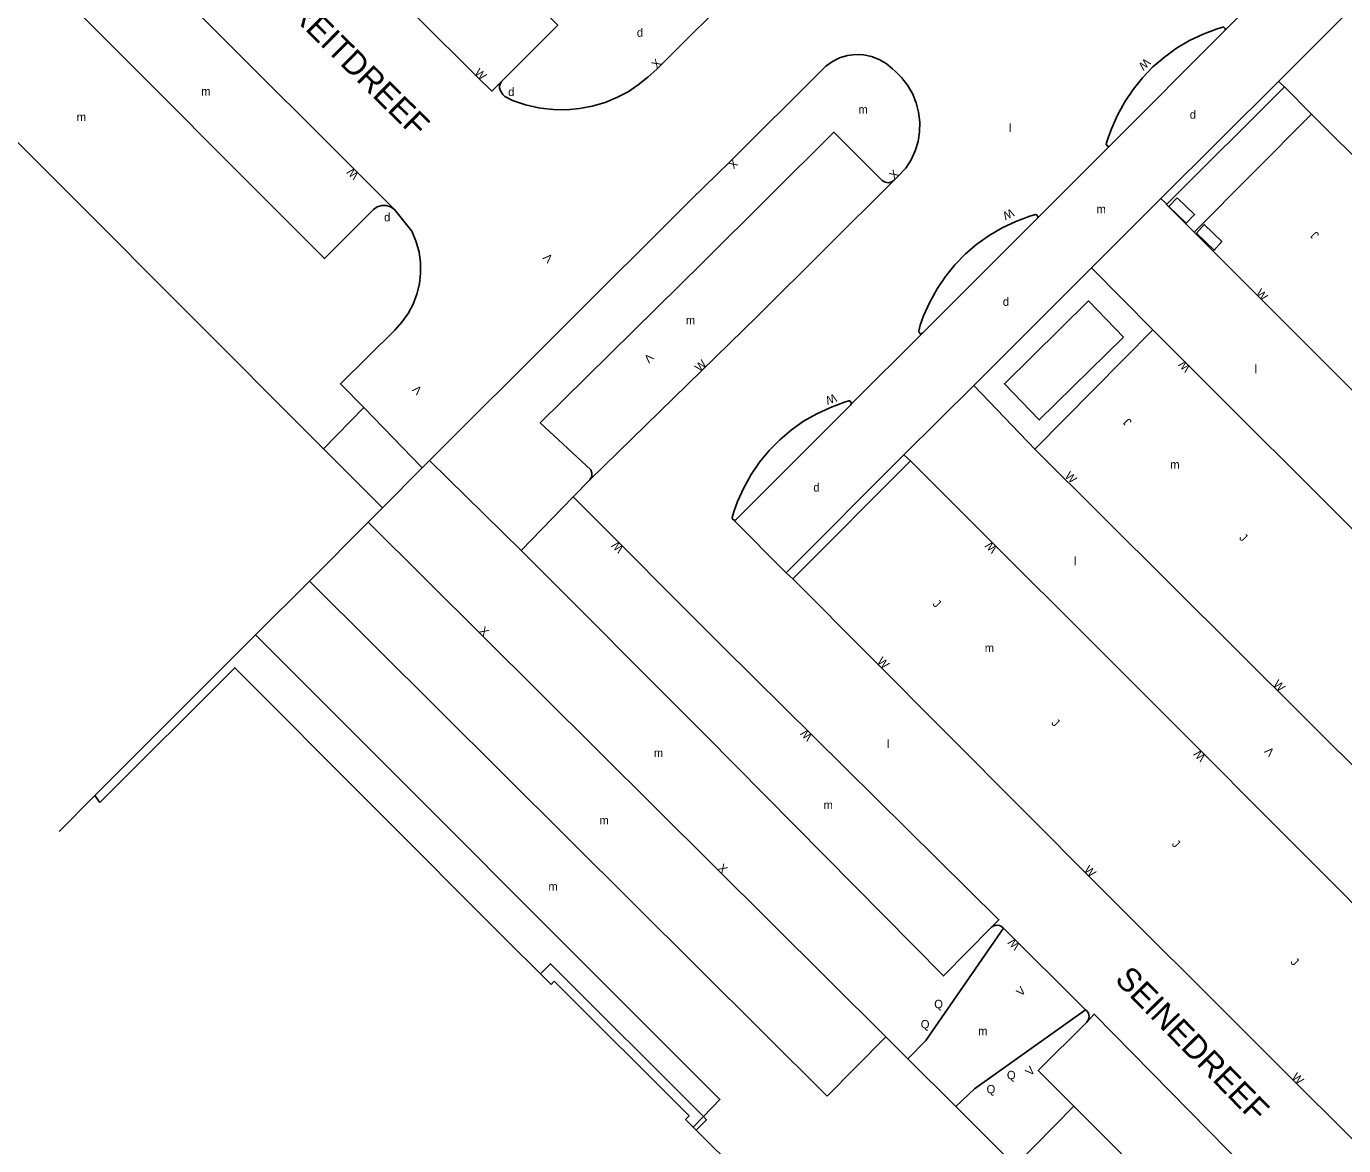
# Model space of a CAD drawing. Extents: x 134999 to 136502, y 457398 to 459002.
# Drawn here: x 135909.8 to 135988.3, y 458357.2 to 458423.9 of the extents above; entities that cross this region are included whole.
import ezdxf

# ---------------------------------------------------------------- set-up
doc = ezdxf.new("R2010")
doc.units = 0
for name, color, linetype in [('RI_DGTB_15', 7, 'Continuous'), ('RI_DGTB_2', 7, 'Continuous'), ('RI_DGTB_29', 7, 'Continuous'), ('RI_DGTB_3', 7, 'Continuous'), ('RI_DGTB_30', 7, 'Continuous'), ('RI_DGTB_31', 7, 'Continuous'), ('RI_DGTB_37', 7, 'Continuous'), ('RI_DGTB_4', 7, 'Continuous'), ('RI_DGTB_43', 7, 'Continuous'), ('RI_DGTB_48', 7, 'Continuous'), ('RI_DGTB_49', 7, 'Continuous'), ('RI_DGTB_53', 7, 'Continuous'), ('RI_DGTB_54', 7, 'Continuous'), ('RI_DGTB_6', 7, 'Continuous'), ('RI_DGTB_7', 7, 'Continuous')]:
    doc.layers.add(name, color=color, linetype=linetype)

msp = doc.modelspace()

# ---------------------------------------------------------------- linework, layer by layer
at = {"layer": 'RI_DGTB_15'}
msp.add_line((135913.881, 458378.058), (135911.766, 458375.93), dxfattribs=at)
at = {"layer": 'RI_DGTB_2'}
for p, q in [((135940.431, 458367.441), (135941.06, 458366.82)), ((135941.06, 458366.82), (135941.25, 458367.01)), ((135941.25, 458367.01), (135949.28, 458358.99)), ((135949.28, 458358.99), (135949.06, 458358.78)), ((135949.06, 458358.78), (135949.52, 458358.32)), ((135949.7, 458358.14), (135949.52, 458358.32))]:
    msp.add_line(p, q, dxfattribs=at)
for points in [[(135938.46, 458369.39), (135940.431, 458367.441)], [(135952.26, 458355.59), (135949.7, 458358.14)]]:
    msp.add_lwpolyline(points, dxfattribs=at)
at = {"layer": 'RI_DGTB_3'}
for p, q in [((135927.509, 458398.709), (135926.878, 458399.34)), ((135927.509, 458398.709), (135931.027, 458395.19)), ((135930.173, 458394.338), (135931.027, 458395.19)), ((135926.666, 458390.834), (135930.173, 458394.338)), ((135923.455, 458387.625), (135926.666, 458390.834)), ((135913.881, 458378.058), (135923.455, 458387.625)), ((135913.881, 458378.058), (135914.186, 458377.647))]:
    msp.add_line(p, q, dxfattribs=at)
msp.add_lwpolyline([(135926.878, 458399.34), (135905.2, 458421.025), (135888.045, 458403.858)], dxfattribs=at)
at = {"layer": 'RI_DGTB_4'}
msp.add_lwpolyline([(135938.46, 458369.39), (135922.222, 458385.667), (135914.186, 458377.647)], dxfattribs=at)
at = {"layer": 'RI_DGTB_48'}
msp.add_line((135962.08, 458398.34), (135962.46, 458397.99), dxfattribs=at)
at = {"layer": 'RI_DGTB_49'}
for points in [[(135978.35, 458413.65), (135977.85, 458413.14), (135978.89, 458412.14), (135979.39, 458412.65), (135978.35, 458413.65)], [(135979.51, 458411.55), (135979.97, 458412.07), (135981.01, 458411.05), (135980.55, 458410.53), (135979.51, 458411.55)]]:
    msp.add_lwpolyline(points, dxfattribs=at)
at = {"layer": 'RI_DGTB_53'}
for p, q in [((135981.22, 458423.63), (135985.38, 458427.78)), ((135988.47, 458424.67), (135984.39, 458420.58)), ((135974.33, 458416.72), (135981.22, 458423.63)), ((135984.39, 458420.58), (135977.38, 458413.61)), ((135977.74, 458413.28), (135984.75, 458420.25)), ((135984.75, 458420.25), (135984.39, 458420.58)), ((135984.75, 458420.25), (135986.36, 458418.63)), ((135986.36, 458418.63), (135979.36, 458411.61)), ((135970.044, 458412.454), (135974.33, 458416.72)), ((135953.35, 458406.61), (135961.49, 458414.7)), ((135977.38, 458413.61), (135973.25, 458409.49)), ((135977.38, 458413.61), (135977.74, 458413.28)), ((135973.25, 458409.49), (135966.245, 458402.475)), ((135973.25, 458409.49), (135976.91, 458405.8)), ((135958.92, 458401.34), (135963.19, 458405.6)), ((135969.87, 458398.69), (135976.91, 458405.8)), ((135966.245, 458402.475), (135962.08, 458398.34)), ((135969.87, 458398.69), (135966.245, 458402.475)), ((135955.07, 458391.32), (135962.08, 458398.34)), ((135955.45, 458390.97), (135962.46, 458397.99)), ((135955.07, 458391.32), (135951.907, 458394.493)), ((135961.001, 458363.701), (135930.173, 458394.338)), ((135955.07, 458391.32), (135955.45, 458390.97)), ((135926.666, 458390.834), (135957.5, 458360.17)), ((135963.39, 458363.47), (135968.012, 458370.158)), ((135972.886, 458365.314), (135968.012, 458370.158)), ((135966.28, 458360.6), (135972.886, 458365.314)), ((135957.5, 458360.17), (135961.001, 458363.701)), ((135962.315, 458362.395), (135961.001, 458363.701)), ((135962.315, 458362.395), (135963.39, 458363.47)), ((135965.17, 458359.54), (135962.315, 458362.395)), ((135965.17, 458359.54), (135966.28, 458360.6)), ((135965.17, 458359.54), (135968.704, 458356.024)), ((135968.704, 458356.024), (135972.194, 458359.574)), ((135973.58, 458358.18), (135972.194, 458359.574))]:
    msp.add_line(p, q, dxfattribs=at)
for points in [[(135938.113, 458420.583), (135941.461, 458423.931), (135909.641, 458455.361), (135905.841, 458451.541)], [(135938.113, 458420.583), (135937.531, 458420.001), (135936.631, 458420.881), (135908.271, 458449.101), (135905.841, 458451.541)], [(135938.113, 458420.583), (135938.021, 458420.421), (135937.992, 458420.308), (135937.991, 458420.191), (135938.033, 458420.055), (135938.185, 458419.793), (135938.301, 458419.681), (135938.761, 458419.441), (135939.532, 458419.195), (135940.32, 458419.014), (135940.434, 458418.994), (135941.203, 458418.903), (135941.977, 458418.892), (135942.748, 458418.961), (135943.508, 458419.109), (135944.272, 458419.335), (135945.021, 458419.635), (135945.657, 458419.97), (135946.252, 458420.373), (135946.817, 458420.824), (135947.361, 458421.301), (135947.531, 458421.491), (135952.321, 458426.281)], [(135981.22, 458423.63), (135981.214, 458423.736), (135981.138, 458423.809), (135981.08, 458423.82), (135980.74, 458423.71), (135979.9, 458423.398), (135979.09, 458423.012), (135978.319, 458422.556), (135977.591, 458422.033), (135976.912, 458421.447), (135976.289, 458420.803), (135975.725, 458420.106), (135975.226, 458419.362), (135974.795, 458418.576), (135974.435, 458417.754), (135974.25, 458417.23), (135974.13, 458416.87), (135974.158, 458416.768), (135974.248, 458416.712), (135974.33, 458416.72)], [(135949.39, 458413.53), (135951.72, 458415.82), (135957.17, 458421.24), (135957.421, 458421.481), (135957.814, 458421.763), (135958.249, 458421.977), (135958.712, 458422.116), (135959.192, 458422.178), (135959.676, 458422.159), (135960.151, 458422.062), (135960.602, 458421.887), (135961.019, 458421.641), (135961.39, 458421.33), (135961.57, 458421.17), (135961.924, 458420.82), (135962.286, 458420.359), (135962.581, 458419.853), (135962.805, 458419.312), (135962.953, 458418.746), (135963.023, 458418.164), (135963.013, 458417.578), (135962.923, 458417), (135962.755, 458416.438), (135962.513, 458415.905), (135962.2, 458415.41), (135961.68, 458414.88), (135961.49, 458414.7)], [(135950.11, 458409.81), (135957.91, 458417.56), (135960.78, 458414.68), (135960.956, 458414.578), (135961.157, 458414.551), (135961.353, 458414.603), (135961.49, 458414.7)], [(135979.36, 458411.61), (135977.711, 458413.249), (135977.74, 458413.28)], [(135970.044, 458412.454), (135970.058, 458412.534), (135970, 458412.623), (135969.92, 458412.65), (135969.58, 458412.55), (135968.738, 458412.242), (135967.928, 458411.86), (135967.154, 458411.408), (135966.424, 458410.888), (135965.743, 458410.306), (135965.117, 458409.665), (135964.551, 458408.97), (135964.048, 458408.228), (135963.614, 458407.445), (135963.251, 458406.625), (135963.05, 458406.06), (135962.96, 458405.71), (135962.986, 458405.612), (135963.073, 458405.56), (135963.172, 458405.584), (135963.19, 458405.6)], [(135963.19, 458405.6), (135970.04, 458412.43), (135970.044, 458412.454)], [(135958.92, 458401.34), (135958.948, 458401.396), (135958.919, 458401.5), (135958.828, 458401.557), (135958.8, 458401.56), (135958.54, 458401.48), (135957.695, 458401.174), (135956.881, 458400.795), (135956.104, 458400.345), (135955.371, 458399.827), (135954.686, 458399.246), (135954.055, 458398.606), (135953.484, 458397.913), (135952.977, 458397.172), (135952.537, 458396.389), (135952.169, 458395.569), (135951.95, 458394.96), (135951.84, 458394.61), (135951.874, 458394.511), (135951.907, 458394.493)], [(135951.907, 458394.493), (135951.966, 458394.461), (135952.067, 458394.488), (135958.9, 458401.3), (135958.92, 458401.34)], [(136000, 458346.44), (135973.716, 458372.652), (135955.45, 458390.97)], [(135923.455, 458387.625), (135951.12, 458359.96), (135950.132, 458358.948)], [(135968.012, 458370.158), (135967.94, 458370.23), (135967.77, 458370.327), (135967.575, 458370.348), (135967.388, 458370.291), (135967.297, 458370.227)], [(135972.194, 458359.574), (135970.08, 458361.7), (135972.97, 458364.56)], [(135972.886, 458365.314), (135972.946, 458365.256), (135973.064, 458365.102), (135973.11, 458364.913), (135973.077, 458364.722), (135972.97, 458364.56)], [(135950.132, 458358.948), (135949.52, 458358.32)]]:
    msp.add_lwpolyline(points, dxfattribs=at)
at = {"layer": 'RI_DGTB_54'}
for p, q in [((135931.724, 458412.956), (135914.974, 458429.694)), ((135986.36, 458418.63), (136000, 458405)), ((135933.818, 458398.009), (135949.39, 458413.53)), ((135979.36, 458411.61), (136000, 458390.97)), ((135953.35, 458406.61), (135943.372, 458396.865)), ((135929.912, 458401.159), (135927.509, 458398.709)), ((135933.385, 458397.572), (135929.912, 458401.159)), ((136000, 458368.694), (135969.87, 458398.69)), ((135933.385, 458397.572), (135931.027, 458395.19)), ((135933.818, 458398.009), (135933.385, 458397.572)), ((135939.269, 458392.647), (135933.818, 458398.009)), ((135942.384, 458395.85), (135943.372, 458396.865)), ((135939.269, 458392.647), (135942.384, 458395.85))]:
    msp.add_line(p, q, dxfattribs=at)
for points in [[(135931.724, 458412.956), (135931.499, 458413.106), (135931.24, 458413.184), (135930.969, 458413.184), (135930.71, 458413.105), (135930.485, 458412.954), (135930.402, 458412.867), (135927.569, 458410.029), (135911.919, 458425.714), (135914.784, 458428.577), (135914.95, 458428.804), (135915.047, 458429.068), (135915.065, 458429.348), (135915.004, 458429.623), (135914.974, 458429.694)], [(135931.724, 458412.956), (135932.767, 458411.656), (135932.786, 458411.617), (135933.028, 458411.031), (135933.194, 458410.419), (135933.281, 458409.792), (135933.289, 458409.158), (135933.217, 458408.528), (135933.067, 458407.913), (135932.84, 458407.321), (135932.54, 458406.762), (135932.173, 458406.246), (135931.743, 458405.78), (135928.507, 458402.569), (135929.912, 458401.159)], [(135950.11, 458409.81), (135940.419, 458400.257), (135943.42, 458397.449), (135943.489, 458397.265), (135943.479, 458397.068), (135943.393, 458396.891), (135943.372, 458396.865)], [(135976.91, 458405.8), (135991.138, 458391.574), (136000, 458382.705)], [(135962.46, 458397.99), (135978.124, 458382.357), (135992.104, 458368.332), (136000, 458360.444)], [(135967.297, 458370.227), (135967.734, 458370.67), (135951.271, 458386.946), (135942.384, 458395.85)], [(135967.297, 458370.227), (135964.43, 458367.32), (135950.25, 458381.663), (135939.269, 458392.647)], [(136000, 458338.129), (135991.582, 458346.562), (135973.414, 458365.049), (135972.97, 458364.56)], [(136000, 458331.732), (135983.281, 458348.512), (135973.58, 458358.18)]]:
    msp.add_lwpolyline(points, dxfattribs=at)
at = {"layer": 'RI_DGTB_6'}
msp.add_lwpolyline([(135975.15, 458405.36), (135973.07, 458407.51), (135968.06, 458402.58), (135970.14, 458400.43), (135975.15, 458405.36)], dxfattribs=at)
at = {"layer": 'RI_DGTB_7'}
for points in [[(135950.132, 458358.948), (135941.03, 458368.05), (135940.431, 458367.441)], [(135949.7, 458358.14), (135950.32, 458358.76), (135950.132, 458358.948)]]:
    msp.add_lwpolyline(points, dxfattribs=at)

# ---------------------------------------------------------------- texts
at = {"layer": 'RI_DGTB_29'}
for rotation, p in [(359.99965, (135946.17, 458423.24)), (359.99973, (135938.501, 458419.712)), (359.99965, (135979.1, 458418.36)), (359.99965, (135931.11, 458412.25)), (359.99965, (135967.97, 458407.22)), (359.99965, (135956.68, 458396.16))]:
    msp.add_text('d', height=0.5, rotation=rotation, dxfattribs=at).set_placement(p)
at = {"layer": 'RI_DGTB_30'}
for s, height, rotation, p in [('X', 0.5, 46.58852, (135947.364, 458421.306)), ('W', 0.5, 224.05993, (135976.461, 458421.999)), ('W', 0.5, 315.38052, (135936.456, 458421.057)), ('X', 0.5, 224.67186, (135951.898, 458415.996)), ('W', 0.5, 135.00377, (135929.645, 458415.035)), ('X', 0.5, 44.49713, (135961.502, 458414.705)), ('W', 0.5, 205.40677, (135968.484, 458413.028)), ('V', 0.5, 135.00377, (135941.209, 458410.081)), ('W', 0.5, 314.56796, (135982.997, 458407.925)), ('V', 0.5, 224.54362, (135946.865, 458404.437)), ('W', 0.5, 44.54363, (135949.918, 458403.258)), ('W', 0.5, 134.3542, (135979.191, 458403.567)), ('V', 0.5, 135.00377, (135933.416, 458402.224)), ('W', 0.5, 199.65285, (135957.956, 458402.005)), ('W', 0.5, 314.49097, (135971.62, 458397.055)), ('W', 0.499, 134.40475, (135945.421, 458392.804)), ('W', 0.5, 134.49098, (135967.668, 458392.787)), ('X', 0.5, 314.99384, (135936.738, 458387.82)), ('W', 0.499, 314.40475, (135960.451, 458386.016)), ('W', 0.5, 314.49097, (135984.034, 458384.656)), ('W', 0.499, 134.40475, (135956.667, 458381.607)), ('W', 0.5, 134.49098, (135980.09, 458380.383)), ('V', 0.5, 134.49098, (135984.185, 458380.693)), ('X', 0.5, 314.99384, (135950.948, 458373.693)), ('W', 0.499, 314.40475, (135972.768, 458373.61)), ('W', 0.5, 134.99877, (135969.034, 458369.171)), ('V', 0.5, 45.65837, (135969.069, 458366.071)), ('V', 0.5, 45.64358, (135969.619, 458361.331)), ('W', 0.499, 314.40475, (135985.141, 458361.265))]:
    msp.add_text(s, height=height, rotation=rotation, dxfattribs=at).set_placement(p)
at = {"layer": 'RI_DGTB_31'}
for s, rotation, p in [('J', 134.56796, (135986.84, 458411.464)), ('J', 134.56796, (135975.68, 458400.339)), ('J', 315.23337, (135982.008, 458393.375)), ('J', 315.23337, (135963.749, 458389.438)), ('J', 315.23337, (135970.823, 458382.354)), ('J', 315.23337, (135978, 458375.144)), ('J', 315.23337, (135985.068, 458368.118)), ('Q', 359.99965, (135963.88, 458365.4)), ('Q', 359.99965, (135963.08, 458364.2)), ('Q', 359.99965, (135968.21, 458361.17)), ('Q', 359.99965, (135967, 458360.33))]:
    msp.add_text(s, height=0.5, rotation=rotation, dxfattribs=at).set_placement(p)
at = {"layer": 'RI_DGTB_37'}
for s, rotation, p in [('ESMOREITDREEF', 315.33756, (135921.482, 458428.489)), ('SEINEDREEF', 314.36789, (135974.581, 458367.053))]:
    msp.add_text(s, height=1.4, rotation=rotation, dxfattribs=at).set_placement(p)
at = {"layer": 'RI_DGTB_43'}
for s, p in [('m', (135920.218, 458419.74)), ('m', (135912.804, 458418.216)), ('m', (135949.086, 458406.112)), ('l', (135982.967, 458403.203)), ('m', (135977.94, 458397.525)), ('l', (135972.206, 458391.772)), ('m', (135966.89, 458386.607)), ('l', (135961.064, 458380.891)), ('m', (135957.289, 458377.258))]:
    msp.add_text(s, height=0.5, dxfattribs=at).set_placement(p)
for s, p in [('m', (135959.37, 458418.66)), ('l', (135968.33, 458417.56)), ('m', (135973.55, 458412.73)), ('m', (135947.18, 458380.35)), ('m', (135943.94, 458376.34)), ('m', (135940.9, 458372.4)), ('m', (135966.5, 458363.79))]:
    msp.add_text(s, height=0.5, rotation=359.99965, dxfattribs=at).set_placement(p)

doc.saveas('drawing.dxf')
